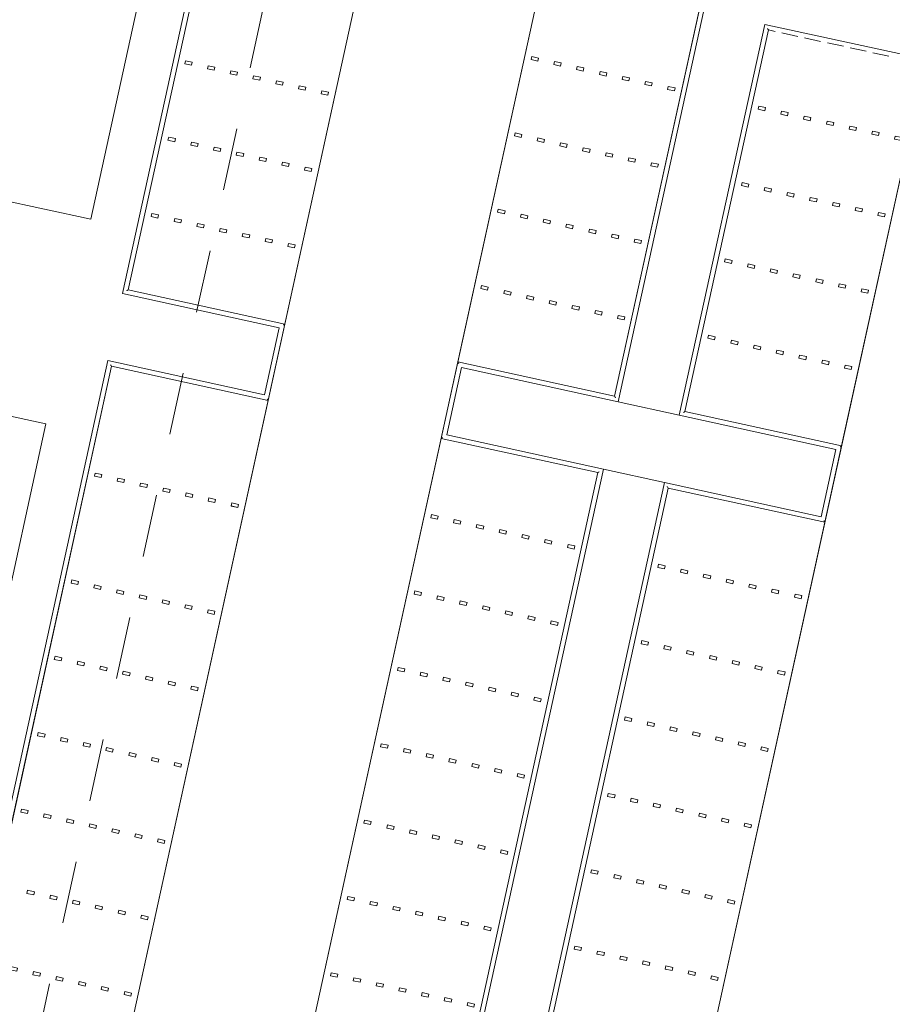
# Model space of a CAD drawing. Header units: metres. Extents: x 233012 to 233264, y 553571 to 554014.
# Tile 261 of 313: x 233207 to 233235, y 553802 to 553833. Entities that reach past the tile are written whole.
import ezdxf

# ---------------------------------------------------------------- set-up
doc = ezdxf.new("R2010")
doc.units = ezdxf.units.M
doc.linetypes.add('NLCS-HIDDEN', pattern=[4, 2, -2])
for name, color, linetype, lineweight in [('A-N---NPP', 251, 'NLCS-HIDDEN', 9), ('A-NL23_vloeraanzicht', 252, 'Continuous', 5), ('A-NL90_terrein', 252, 'Continuous', 5), ('A-NL94_parkeren', 252, 'Continuous', 5)]:
    doc.layers.add(name, color=color, linetype=linetype, lineweight=lineweight)

# ---------------------------------------------------------------- blocks, each defined once
blk = doc.blocks.new('NLRS_90_SI_LB_troittoirband 13-15_Struyk Verwo_mie - trottoirband_Struyk Verwo-871937-01_Situatie')
at = {"layer": 'A-NL90_terrein'}
for p, q in [((258.03, -182.621), (250.484, -217.105)), ((257.851, -182.736), (250.37, -216.927)), ((237.375, -201.134), (234.639, -213.638)), ((234.818, -213.524), (237.49, -201.312)), ((252.438, -217.533), (255.174, -205.029)), ((255.174, -205.029), (260.185, -206.125)), ((255.288, -205.207), (252.616, -217.418)), ((255.288, -205.207), (255.275, -205.187)), ((255.503, -205.254), (255.288, -205.207)), ((256.231, -205.414), (255.718, -205.301)), ((256.959, -205.573), (256.446, -205.461)), ((257.687, -205.732), (257.174, -205.62)), ((258.415, -205.891), (257.902, -205.779)), ((259.142, -206.051), (258.629, -205.938)), ((234.818, -213.524), (234.797, -213.537)), ((239.829, -214.62), (234.818, -213.524)), ((234.639, -213.638), (239.65, -214.735)), ((239.65, -214.735), (239.18, -216.884)), ((239.295, -217.062), (239.829, -214.62)), ((239.808, -214.633), (239.829, -214.62)), ((234.169, -215.787), (227.264, -247.34)), ((227.443, -247.226), (234.283, -215.966)), ((239.18, -216.884), (234.169, -215.787)), ((234.27, -215.945), (234.283, -215.966)), ((234.283, -215.966), (239.295, -217.062)), ((244.824, -218.272), (245.358, -215.83)), ((245.473, -216.009), (245.002, -218.158)), ((250.37, -216.927), (245.358, -215.83)), ((245.358, -215.83), (245.371, -215.851)), ((250.484, -217.105), (245.473, -216.009)), ((250.37, -216.927), (250.383, -216.947)), ((239.281, -217.042), (239.295, -217.062)), ((252.438, -217.533), (257.449, -218.629)), ((252.596, -217.432), (252.616, -217.418)), ((252.616, -217.418), (257.628, -218.515)), ((244.824, -218.272), (244.844, -218.259)), ((245.002, -218.158), (250.014, -219.254)), ((249.835, -219.369), (244.824, -218.272)), ((257.628, -218.515), (257.093, -220.957)), ((257.628, -218.515), (257.607, -218.528)), ((256.979, -220.779), (257.449, -218.629)), ((243.422, -248.675), (249.835, -219.369)), ((250.014, -219.254), (243.537, -248.854)), ((249.835, -219.369), (249.856, -219.356)), ((245.49, -249.282), (251.968, -219.682)), ((251.968, -219.682), (256.979, -220.779)), ((252.082, -219.861), (245.669, -249.167)), ((252.082, -219.861), (252.069, -219.84)), ((257.093, -220.957), (252.082, -219.861)), ((257.093, -220.957), (257.08, -220.937))]:
    blk.add_line(p, q, dxfattribs=at)
for points, knots in [([(255.275, -205.187), (255.275, -205.186), (255.274, -205.185), (255.273, -205.183), (255.271, -205.181), (255.27, -205.179), (255.269, -205.176), (255.267, -205.174), (255.266, -205.171), (255.263, -205.168), (255.261, -205.165), (255.26, -205.163)], [0, 0, 0, 0, 0.166667, 0.333333, 0.416667, 0.5, 0.583333, 0.666667, 0.75, 0.833333, 1, 1, 1, 1]), ([(234.797, -213.537), (234.797, -213.537), (234.796, -213.538), (234.793, -213.539), (234.791, -213.541), (234.789, -213.542), (234.787, -213.543), (234.784, -213.545), (234.782, -213.546), (234.778, -213.549), (234.775, -213.551), (234.773, -213.552)], [-1, -1, -1, -1, -0.833333, -0.666667, -0.583333, -0.5, -0.416667, -0.333333, -0.25, -0.166667, 0, 0, 0, 0]), ([(239.785, -214.648), (239.787, -214.647), (239.79, -214.645), (239.793, -214.643), (239.796, -214.641), (239.798, -214.64), (239.8, -214.638), (239.802, -214.637), (239.805, -214.636), (239.807, -214.634), (239.808, -214.634), (239.808, -214.633)], [0, 0, 0, 0, 0.166667, 0.25, 0.333333, 0.416667, 0.5, 0.583333, 0.666667, 0.833333, 1, 1, 1, 1]), ([(234.255, -215.922), (234.256, -215.923), (234.258, -215.926), (234.26, -215.93), (234.262, -215.932), (234.263, -215.935), (234.265, -215.937), (234.266, -215.939), (234.268, -215.941), (234.269, -215.944), (234.27, -215.945), (234.27, -215.945)], [0, 0, 0, 0, 0.166667, 0.25, 0.333333, 0.416667, 0.5, 0.583333, 0.666667, 0.833333, 1, 1, 1, 1]), ([(245.371, -215.851), (245.372, -215.851), (245.372, -215.852), (245.374, -215.854), (245.375, -215.857), (245.376, -215.859), (245.378, -215.861), (245.379, -215.863), (245.381, -215.866), (245.383, -215.87), (245.385, -215.872), (245.386, -215.874)], [0, 0, 0, 0, 0.166667, 0.333333, 0.416667, 0.5, 0.583333, 0.666667, 0.75, 0.833333, 1, 1, 1, 1]), ([(250.383, -216.947), (250.383, -216.948), (250.384, -216.949), (250.385, -216.951), (250.387, -216.953), (250.388, -216.955), (250.389, -216.958), (250.391, -216.96), (250.393, -216.963), (250.395, -216.966), (250.397, -216.969), (250.398, -216.971)], [0, 0, 0, 0, 0.166667, 0.333333, 0.416667, 0.5, 0.583333, 0.666667, 0.75, 0.833333, 1, 1, 1, 1]), ([(239.266, -217.018), (239.267, -217.02), (239.269, -217.023), (239.272, -217.026), (239.273, -217.029), (239.275, -217.031), (239.276, -217.034), (239.278, -217.036), (239.279, -217.038), (239.281, -217.04), (239.281, -217.041), (239.281, -217.042)], [0, 0, 0, 0, 0.166667, 0.25, 0.333333, 0.416667, 0.5, 0.583333, 0.666667, 0.833333, 1, 1, 1, 1]), ([(252.572, -217.447), (252.574, -217.445), (252.578, -217.443), (252.582, -217.44), (252.586, -217.438), (252.588, -217.437), (252.59, -217.435), (252.592, -217.434), (252.594, -217.432), (252.595, -217.432), (252.596, -217.432)], [-1, -1, -1, -1, -0.833333, -0.666667, -0.583333, -0.5, -0.416667, -0.333333, -0.166667, 0, 0, 0, 0]), ([(244.844, -218.259), (244.845, -218.259), (244.846, -218.258), (244.848, -218.257), (244.85, -218.255), (244.852, -218.254), (244.855, -218.252), (244.857, -218.251), (244.86, -218.249), (244.863, -218.247), (244.866, -218.245), (244.868, -218.244)], [0, 0, 0, 0, 0.166667, 0.333333, 0.416667, 0.5, 0.583333, 0.666667, 0.75, 0.833333, 1, 1, 1, 1]), ([(257.607, -218.528), (257.607, -218.528), (257.606, -218.529), (257.604, -218.531), (257.601, -218.532), (257.599, -218.533), (257.597, -218.535), (257.595, -218.536), (257.592, -218.538), (257.588, -218.54), (257.586, -218.542), (257.584, -218.543)], [0, 0, 0, 0, 0.166667, 0.333333, 0.416667, 0.5, 0.583333, 0.666667, 0.75, 0.833333, 1, 1, 1, 1]), ([(249.856, -219.356), (249.856, -219.356), (249.857, -219.355), (249.859, -219.353), (249.862, -219.352), (249.864, -219.351), (249.866, -219.349), (249.868, -219.348), (249.871, -219.346), (249.875, -219.344), (249.877, -219.342), (249.879, -219.341)], [0, 0, 0, 0, 0.166667, 0.333333, 0.416667, 0.5, 0.583333, 0.666667, 0.75, 0.833333, 1, 1, 1, 1]), ([(252.069, -219.84), (252.069, -219.84), (252.068, -219.839), (252.066, -219.836), (252.065, -219.834), (252.064, -219.832), (252.062, -219.83), (252.061, -219.827), (252.059, -219.825), (252.057, -219.821), (252.055, -219.818), (252.054, -219.816)], [0, 0, 0, 0, 0.166667, 0.333333, 0.416667, 0.5, 0.583333, 0.666667, 0.75, 0.833333, 1, 1, 1, 1]), ([(257.08, -220.937), (257.08, -220.936), (257.079, -220.935), (257.078, -220.933), (257.076, -220.931), (257.075, -220.929), (257.074, -220.926), (257.072, -220.924), (257.07, -220.921), (257.068, -220.918), (257.066, -220.915), (257.065, -220.913)], [0, 0, 0, 0, 0.166667, 0.333333, 0.416667, 0.5, 0.583333, 0.666667, 0.75, 0.833333, 1, 1, 1, 1])]:
    blk.add_open_spline(points, degree=3, knots=knots, dxfattribs=at)
blk = doc.blocks.new('NLRS_90_PA_WPB_parkeerplaats_gen_mie - parkeerplaats_gen_bxl 2500x5130-869705-01_Situatie')
at = {"layer": 'A-NL94_parkeren'}
for p, q in [((1.2, 4.91), (1.2, 4.69)), ((1.3, 4.91), (1.2, 4.91)), ((1.3, 4.69), (1.3, 4.91)), ((1.2, 4.69), (1.3, 4.69)), ((1.2, 4.165), (1.2, 3.945)), ((1.3, 4.165), (1.2, 4.165)), ((1.3, 3.945), (1.3, 4.165)), ((1.2, 3.945), (1.3, 3.945)), ((1.2, 3.42), (1.2, 3.2)), ((1.3, 3.42), (1.2, 3.42)), ((1.2, 3.2), (1.3, 3.2)), ((1.3, 3.2), (1.3, 3.42)), ((1.2, 2.675), (1.2, 2.455)), ((1.3, 2.675), (1.2, 2.675)), ((1.3, 2.455), (1.3, 2.675)), ((1.2, 2.455), (1.3, 2.455)), ((1.2, 1.93), (1.2, 1.71)), ((1.3, 1.93), (1.2, 1.93)), ((1.3, 1.71), (1.3, 1.93)), ((1.2, 1.71), (1.3, 1.71)), ((1.2, 1.185), (1.2, 0.965)), ((1.3, 1.185), (1.2, 1.185)), ((1.2, 0.965), (1.3, 0.965)), ((1.3, 0.965), (1.3, 1.185)), ((1.2, 0.44), (1.2, 0.22)), ((1.3, 0.44), (1.2, 0.44)), ((1.3, 0.22), (1.3, 0.44)), ((1.2, 0.22), (1.3, 0.22))]:
    blk.add_line(p, q, dxfattribs=at)
blk = doc.blocks.new('NLRS_90_PA_WPB_parkeerplaats_gen_mie - parkeerplaats_gen_bxl 2500x5130-910408-01_Situatie')
at = {"layer": 'A-NL94_parkeren'}
for p, q in [((-1.3, 4.91), (-1.3, 4.69)), ((-1.2, 4.91), (-1.3, 4.91)), ((-1.2, 4.69), (-1.2, 4.91)), ((-1.3, 4.69), (-1.2, 4.69)), ((-1.3, 4.165), (-1.3, 3.945)), ((-1.2, 4.165), (-1.3, 4.165)), ((-1.2, 3.945), (-1.2, 4.165)), ((-1.3, 3.945), (-1.2, 3.945)), ((-1.3, 3.42), (-1.3, 3.2)), ((-1.2, 3.42), (-1.3, 3.42)), ((-1.3, 3.2), (-1.2, 3.2)), ((-1.2, 3.2), (-1.2, 3.42)), ((-1.3, 2.675), (-1.3, 2.455)), ((-1.2, 2.675), (-1.3, 2.675)), ((-1.2, 2.455), (-1.2, 2.675)), ((-1.3, 2.455), (-1.2, 2.455)), ((-1.3, 1.93), (-1.3, 1.71)), ((-1.2, 1.93), (-1.3, 1.93)), ((-1.2, 1.71), (-1.2, 1.93)), ((-1.3, 1.71), (-1.2, 1.71)), ((-1.3, 1.185), (-1.3, 0.965)), ((-1.2, 1.185), (-1.3, 1.185)), ((-1.3, 0.965), (-1.2, 0.965)), ((-1.2, 0.965), (-1.2, 1.185)), ((-1.3, 0.44), (-1.3, 0.22)), ((-1.2, 0.44), (-1.3, 0.44)), ((-1.2, 0.22), (-1.2, 0.44)), ((-1.3, 0.22), (-1.2, 0.22))]:
    blk.add_line(p, q, dxfattribs=at)
blk = doc.blocks.new('NLRS_90_PA_WPB_parkeerplaats_gen_mie - parkeerplaats invalide_gen_bxl 3500x5000-1329053-01_Situatie')
at = {"layer": 'A-NL94_parkeren'}
for p, q in [((-1.8, 4.91), (-1.8, 4.69)), ((-1.7, 4.91), (-1.8, 4.91)), ((-1.7, 4.69), (-1.7, 4.91)), ((-1.8, 4.69), (-1.7, 4.69)), ((-1.8, 4.165), (-1.8, 3.945)), ((-1.7, 4.165), (-1.8, 4.165)), ((-1.7, 3.945), (-1.7, 4.165)), ((-1.8, 3.945), (-1.7, 3.945)), ((-1.8, 3.42), (-1.8, 3.2)), ((-1.7, 3.42), (-1.8, 3.42)), ((-1.8, 3.2), (-1.7, 3.2)), ((-1.7, 3.2), (-1.7, 3.42)), ((-1.8, 2.675), (-1.8, 2.455)), ((-1.7, 2.675), (-1.8, 2.675)), ((-1.7, 2.455), (-1.7, 2.675)), ((-1.8, 2.455), (-1.7, 2.455)), ((-1.8, 1.93), (-1.8, 1.71)), ((-1.7, 1.93), (-1.8, 1.93)), ((-1.7, 1.71), (-1.7, 1.93)), ((-1.8, 1.71), (-1.7, 1.71)), ((-1.8, 1.185), (-1.8, 0.965)), ((-1.7, 1.185), (-1.8, 1.185)), ((-1.8, 0.965), (-1.7, 0.965)), ((-1.7, 0.965), (-1.7, 1.185)), ((-1.8, 0.44), (-1.8, 0.22)), ((-1.7, 0.44), (-1.8, 0.44)), ((-1.7, 0.22), (-1.7, 0.44)), ((-1.8, 0.22), (-1.7, 0.22))]:
    blk.add_line(p, q, dxfattribs=at)
blk = doc.blocks.new('NLRS_90_PA_WPB_parkeerplaats_gen_mie - parkeerplaats invalide_gen_bxl 3500x5000-992004-01_Situatie')
at = {"layer": 'A-NL94_parkeren'}
for p, q in [((-1.8, 4.91), (-1.8, 4.69)), ((-1.7, 4.91), (-1.8, 4.91)), ((-1.7, 4.69), (-1.7, 4.91)), ((1.7, 4.91), (1.7, 4.69)), ((1.8, 4.91), (1.7, 4.91)), ((1.8, 4.69), (1.8, 4.91)), ((-1.8, 4.69), (-1.7, 4.69)), ((1.7, 4.69), (1.8, 4.69)), ((-1.8, 4.165), (-1.8, 3.945)), ((-1.7, 4.165), (-1.8, 4.165)), ((-1.7, 3.945), (-1.7, 4.165)), ((1.7, 4.165), (1.7, 3.945)), ((1.8, 4.165), (1.7, 4.165)), ((1.8, 3.945), (1.8, 4.165)), ((-1.8, 3.945), (-1.7, 3.945)), ((1.7, 3.945), (1.8, 3.945)), ((-1.8, 3.42), (-1.8, 3.2)), ((-1.7, 3.42), (-1.8, 3.42)), ((-1.8, 3.2), (-1.7, 3.2)), ((-1.7, 3.2), (-1.7, 3.42)), ((1.7, 3.42), (1.7, 3.2)), ((1.8, 3.42), (1.7, 3.42)), ((1.7, 3.2), (1.8, 3.2)), ((1.8, 3.2), (1.8, 3.42)), ((-1.8, 2.675), (-1.8, 2.455)), ((-1.7, 2.675), (-1.8, 2.675)), ((-1.7, 2.455), (-1.7, 2.675)), ((1.7, 2.675), (1.7, 2.455)), ((1.8, 2.675), (1.7, 2.675)), ((1.8, 2.455), (1.8, 2.675)), ((-1.8, 2.455), (-1.7, 2.455)), ((1.7, 2.455), (1.8, 2.455)), ((-1.8, 1.93), (-1.8, 1.71)), ((-1.7, 1.93), (-1.8, 1.93)), ((-1.7, 1.71), (-1.7, 1.93)), ((1.7, 1.93), (1.7, 1.71)), ((1.8, 1.93), (1.7, 1.93)), ((1.8, 1.71), (1.8, 1.93)), ((-1.8, 1.71), (-1.7, 1.71)), ((1.7, 1.71), (1.8, 1.71)), ((-1.8, 1.185), (-1.8, 0.965)), ((-1.7, 1.185), (-1.8, 1.185)), ((-1.8, 0.965), (-1.7, 0.965)), ((-1.7, 0.965), (-1.7, 1.185)), ((1.7, 1.185), (1.7, 0.965)), ((1.8, 1.185), (1.7, 1.185)), ((1.7, 0.965), (1.8, 0.965)), ((1.8, 0.965), (1.8, 1.185)), ((-1.8, 0.44), (-1.8, 0.22)), ((-1.7, 0.44), (-1.8, 0.44)), ((-1.7, 0.22), (-1.7, 0.44)), ((1.7, 0.44), (1.7, 0.22)), ((1.8, 0.44), (1.7, 0.44)), ((1.8, 0.22), (1.8, 0.44)), ((-1.8, 0.22), (-1.7, 0.22)), ((1.7, 0.22), (1.8, 0.22))]:
    blk.add_line(p, q, dxfattribs=at)

msp = doc.modelspace()

# ---------------------------------------------------------------- linework, layer by layer
at = {"layer": 'A-N---NPP', "flags": 128}
msp.add_lwpolyline([(233208.526, 553888.618), (233228.609, 553980.395), (233099.954, 554008.548), (233025.404, 553667.867), (233154.055, 553639.689), (233189.361, 553801.036), (233206.475, 553797.378), (233225.622, 553884.877)], close=True, dxfattribs=at)
at = {"layer": 'A-NL23_vloeraanzicht'}
for p, q in [((233208.915, 553826.958), (233216.375, 553861.051)), ((233222.71, 553858.283), (233206.536, 553784.372)), ((233213.596, 553790.157), (233228.239, 553857.073)), ((233228.132, 553856.585), (233220.65, 553822.394)), ((233225.662, 553821.297), (233233.143, 553855.488)), ((233240.402, 553853.9), (233225.972, 553787.96)), ((233212.782, 553836.912), (233210.11, 553824.7)), ((233215.121, 553823.604), (233217.793, 553835.815)), ((233230.58, 553833.017), (233227.908, 553820.806)), ((233230.795, 553832.97), (233230.58, 553833.017)), ((233231.523, 553832.81), (233231.01, 553832.923)), ((233232.251, 553832.651), (233231.738, 553832.763)), ((233232.979, 553832.492), (233232.466, 553832.604)), ((233233.707, 553832.333), (233233.194, 553832.445)), ((233234.434, 553832.173), (233233.921, 553832.286)), ((233232.92, 553819.709), (233235.592, 553831.92)), ((233204.343, 553827.959), (233208.915, 553826.958)), ((233210.11, 553824.7), (233215.121, 553823.604)), ((233220.65, 553822.394), (233225.662, 553821.297)), ((233209.575, 553822.258), (233202.735, 553790.998)), ((233214.587, 553821.162), (233209.575, 553822.258)), ((233207.482, 553820.413), (233202.91, 553821.413)), ((233207.746, 553789.901), (233214.587, 553821.162)), ((233225.776, 553821.119), (233227.73, 553820.691)), ((233227.908, 553820.806), (233232.92, 553819.709)), ((233202.776, 553798.907), (233207.482, 553820.413)), ((233220.116, 553819.952), (233213.703, 553790.645)), ((233225.127, 553818.855), (233220.116, 553819.952)), ((233227.26, 553818.542), (233225.306, 553818.97)), ((233218.714, 553789.549), (233225.127, 553818.855)), ((233227.374, 553818.363), (233220.961, 553789.057)), ((233232.385, 553817.267), (233227.374, 553818.363)), ((233225.972, 553787.96), (233232.385, 553817.267))]:
    msp.add_line(p, q, dxfattribs=at)

# ---------------------------------------------------------------- block references
at = {"layer": 'A-NL90_terrein'}
msp.add_blockref('NLRS_90_SI_LB_troittoirband 13-15_Struyk Verwo_mie - trottoirband_Struyk Verwo-871937-01_Situatie', (232975.292, 554038.224), dxfattribs=at)
at = {"layer": 'A-NL94_parkeren', "lineweight": 9}
for name, p, rotation in [('NLRS_90_PA_WPB_parkeerplaats_gen_mie - parkeerplaats_gen_bxl 2500x5130-869705-01_Situatie', (233223.055, 553833.384), 257.6567290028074), ('NLRS_90_PA_WPB_parkeerplaats_gen_mie - parkeerplaats_gen_bxl 2500x5130-869705-01_Situatie', (233216.457, 553829.709), 77.65672900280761), ('NLRS_90_PA_WPB_parkeerplaats_gen_mie - parkeerplaats_gen_bxl 2500x5130-869705-01_Situatie', (233234.79, 553828.257), 77.65672900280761), ('NLRS_90_PA_WPB_parkeerplaats_gen_mie - parkeerplaats_gen_bxl 2500x5130-869705-01_Situatie', (233215.923, 553827.267), 77.65672900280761), ('NLRS_90_PA_WPB_parkeerplaats_gen_mie - parkeerplaats_gen_bxl 2500x5130-869705-01_Situatie', (233222.521, 553830.942), 257.6567290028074), ('NLRS_90_PA_WPB_parkeerplaats_gen_mie - parkeerplaats_gen_bxl 2500x5130-869705-01_Situatie', (233234.256, 553825.815), 77.65672900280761), ('NLRS_90_PA_WPB_parkeerplaats_gen_mie - parkeerplaats_gen_bxl 2500x5130-869705-01_Situatie', (233215.388, 553824.825), 77.65672900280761), ('NLRS_90_PA_WPB_parkeerplaats_gen_mie - parkeerplaats_gen_bxl 2500x5130-869705-01_Situatie', (233221.986, 553828.499), 257.6567290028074), ('NLRS_90_PA_WPB_parkeerplaats_gen_mie - parkeerplaats_gen_bxl 2500x5130-869705-01_Situatie', (233233.721, 553823.372), 77.65672900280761), ('NLRS_90_PA_WPB_parkeerplaats_gen_mie - parkeerplaats_gen_bxl 2500x5130-910408-01_Situatie', (233220.917, 553823.615), 257.6567290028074), ('NLRS_90_PA_WPB_parkeerplaats_gen_mie - parkeerplaats_gen_bxl 2500x5130-869705-01_Situatie', (233233.187, 553820.93), 77.65672900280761), ('NLRS_90_PA_WPB_parkeerplaats_gen_mie - parkeerplaats invalide_gen_bxl 3500x5000-992004-01_Situatie', (233213.464, 553816.033), 77.65672900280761), ('NLRS_90_PA_WPB_parkeerplaats_gen_mie - parkeerplaats invalide_gen_bxl 3500x5000-1329053-01_Situatie', (233214.212, 553819.452), 77.65672900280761), ('NLRS_90_PA_WPB_parkeerplaats_gen_mie - parkeerplaats_gen_bxl 2500x5130-910408-01_Situatie', (233219.314, 553816.288), 257.6567290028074), ('NLRS_90_PA_WPB_parkeerplaats_gen_mie - parkeerplaats_gen_bxl 2500x5130-910408-01_Situatie', (233232.118, 553816.046), 77.65672900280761), ('NLRS_90_PA_WPB_parkeerplaats_gen_mie - parkeerplaats_gen_bxl 2500x5130-910408-01_Situatie', (233218.78, 553813.846), 257.6567290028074), ('NLRS_90_PA_WPB_parkeerplaats_gen_mie - parkeerplaats_gen_bxl 2500x5130-869705-01_Situatie', (233231.049, 553811.161), 77.65672900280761), ('NLRS_90_PA_WPB_parkeerplaats_gen_mie - parkeerplaats_gen_bxl 2500x5130-910408-01_Situatie', (233212.823, 553813.102), 77.65672900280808), ('NLRS_90_PA_WPB_parkeerplaats_gen_mie - parkeerplaats_gen_bxl 2500x5130-910408-01_Situatie', (233218.245, 553811.404), 257.6567290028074), ('NLRS_90_PA_WPB_parkeerplaats_gen_mie - parkeerplaats_gen_bxl 2500x5130-869705-01_Situatie', (233230.515, 553808.719), 77.65672900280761), ('NLRS_90_PA_WPB_parkeerplaats_gen_mie - parkeerplaats_gen_bxl 2500x5130-910408-01_Situatie', (233212.289, 553810.66), 77.65672900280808), ('NLRS_90_PA_WPB_parkeerplaats_gen_mie - parkeerplaats_gen_bxl 2500x5130-910408-01_Situatie', (233217.711, 553808.962), 257.6567290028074), ('NLRS_90_PA_WPB_parkeerplaats_gen_mie - parkeerplaats_gen_bxl 2500x5130-869705-01_Situatie', (233229.98, 553806.277), 77.65672900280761), ('NLRS_90_PA_WPB_parkeerplaats_gen_mie - parkeerplaats_gen_bxl 2500x5130-910408-01_Situatie', (233211.754, 553808.218), 77.65672900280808), ('NLRS_90_PA_WPB_parkeerplaats_gen_mie - parkeerplaats_gen_bxl 2500x5130-910408-01_Situatie', (233217.176, 553806.52), 257.6567290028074), ('NLRS_90_PA_WPB_parkeerplaats_gen_mie - parkeerplaats_gen_bxl 2500x5130-869705-01_Situatie', (233229.446, 553803.835), 77.65672900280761), ('NLRS_90_PA_WPB_parkeerplaats_gen_mie - parkeerplaats_gen_bxl 2500x5130-910408-01_Situatie', (233211.22, 553805.776), 77.65672900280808), ('NLRS_90_PA_WPB_parkeerplaats_gen_mie - parkeerplaats_gen_bxl 2500x5130-910408-01_Situatie', (233216.642, 553804.077), 257.6567290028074), ('NLRS_90_PA_WPB_parkeerplaats_gen_mie - parkeerplaats_gen_bxl 2500x5130-869705-01_Situatie', (233228.912, 553801.392), 77.65672900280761), ('NLRS_90_PA_WPB_parkeerplaats_gen_mie - parkeerplaats_gen_bxl 2500x5130-910408-01_Situatie', (233210.685, 553803.334), 77.65672900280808), ('NLRS_90_PA_WPB_parkeerplaats_gen_mie - parkeerplaats_gen_bxl 2500x5130-910408-01_Situatie', (233216.108, 553801.635), 257.6567290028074)]:
    msp.add_blockref(name, p, dxfattribs=dict(at, rotation=rotation))

doc.saveas('drawing.dxf')
